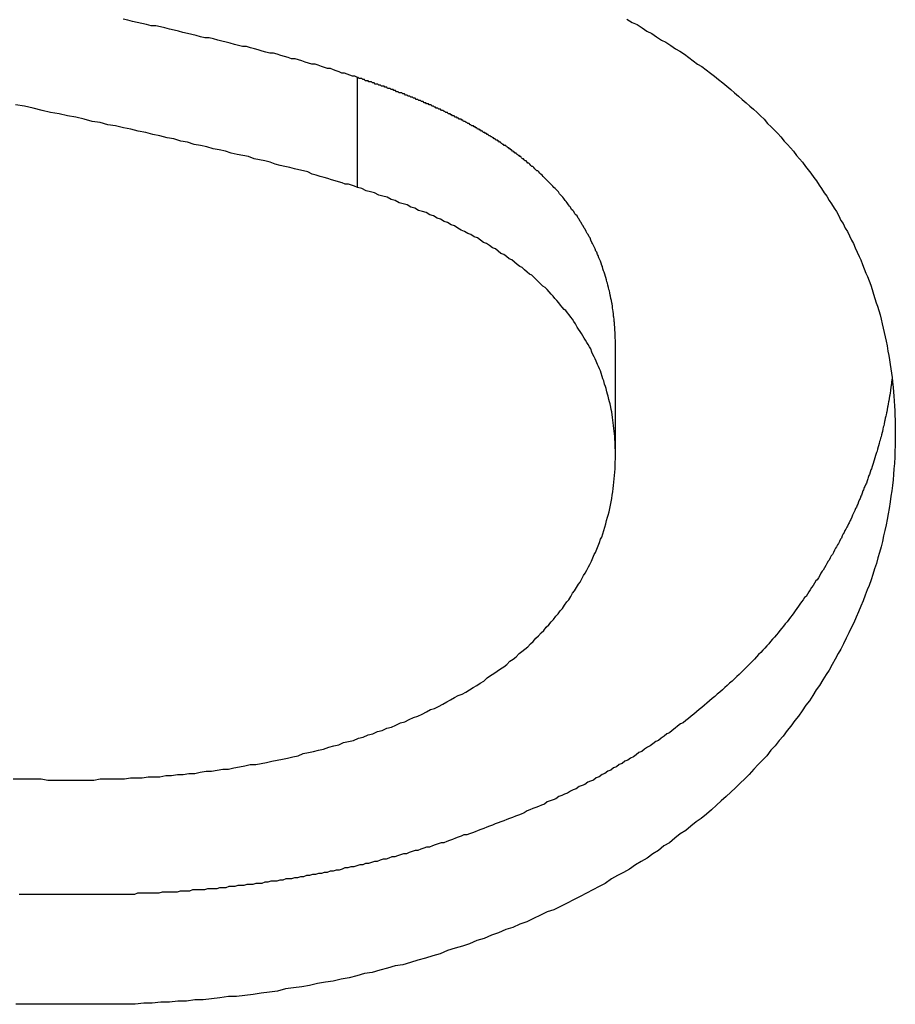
# Model space of a CAD drawing. Extents: x 1107 to 4046, y 937 to 3355.
# Tile 378 of 656: x 2147.401 to 2148.197, y 2669.988 to 2670.884. Entities that reach past the tile are written whole.
import ezdxf

# ---------------------------------------------------------------- set-up
doc = ezdxf.new("R2010")
doc.units = 0
doc.layers.add('KF_VIDA_L___C_REAR', color=7, linetype='CONTINUOUS')

# ---------------------------------------------------------------- blocks, each defined once
blk = doc.blocks.new('KF_VIDA_L___C_REAR')
at = {"layer": 'KF_VIDA_L___C_REAR'}
for p, q in [((-39.271341, 981.517856), (-39.271341, 981.617856)), ((-39.036585, 981.273627), (-39.036585, 981.373627))]:
    blk.add_line(p, q, dxfattribs=at)
for points in [[(-39.2713, 981.618, 0), (-39.2736, 981.619, 0), (-39.2758, 981.619, 0), (-39.2781, 981.62, 0), (-39.2805, 981.621, 0), (-39.2829, 981.622, 0), (-39.2854, 981.622, 0), (-39.2879, 981.623, 0), (-39.2905, 981.624, 0), (-39.2931, 981.625, 0), (-39.2958, 981.626, 0), (-39.2985, 981.626, 0), (-39.3012, 981.627, 0), (-39.304, 981.628, 0), (-39.3069, 981.629, 0), (-39.3098, 981.63, 0), (-39.3127, 981.63, 0), (-39.3157, 981.631, 0), (-39.3187, 981.632, 0), (-39.3217, 981.633, 0), (-39.3248, 981.634, 0), (-39.328, 981.635, 0), (-39.3312, 981.635, 0), (-39.3344, 981.636, 0), (-39.3376, 981.637, 0), (-39.3409, 981.638, 0), (-39.3443, 981.639, 0), (-39.3476, 981.64, 0), (-39.351, 981.64, 0), (-39.3545, 981.641, 0), (-39.358, 981.642, 0), (-39.3615, 981.643, 0), (-39.365, 981.644, 0), (-39.3686, 981.645, 0), (-39.3722, 981.646, 0), (-39.3759, 981.646, 0), (-39.3795, 981.647, 0), (-39.3832, 981.648, 0), (-39.387, 981.649, 0), (-39.3908, 981.65, 0), (-39.3946, 981.651, 0), (-39.3984, 981.652, 0), (-39.4022, 981.653, 0), (-39.4061, 981.654, 0), (-39.41, 981.654, 0), (-39.414, 981.655, 0), (-39.4179, 981.656, 0), (-39.4219, 981.657, 0), (-39.4259, 981.658, 0), (-39.43, 981.659, 0), (-39.434, 981.66, 0), (-39.4381, 981.661, 0), (-39.4422, 981.662, 0), (-39.4464, 981.663, 0), (-39.4505, 981.664, 0), (-39.4547, 981.665, 0), (-39.4589, 981.665, 0), (-39.4631, 981.666, 0), (-39.4673, 981.667, 0), (-39.4715, 981.668, 0), (-39.4758, 981.669, 0), (-39.4801, 981.67, 0), (-39.4844, 981.671, 0)], [(-39.2713, 981.518, 0), (-39.2739, 981.519, 0), (-39.2766, 981.52, 0), (-39.2794, 981.521, 0), (-39.2823, 981.521, 0), (-39.2853, 981.522, 0), (-39.2884, 981.523, 0), (-39.2915, 981.524, 0), (-39.2948, 981.525, 0), (-39.2982, 981.526, 0), (-39.3016, 981.527, 0), (-39.3052, 981.528, 0), (-39.3089, 981.529, 0), (-39.3126, 981.53, 0), (-39.3165, 981.532, 0), (-39.3204, 981.533, 0), (-39.3245, 981.534, 0), (-39.3286, 981.535, 0), (-39.3329, 981.536, 0), (-39.3372, 981.537, 0), (-39.3417, 981.538, 0), (-39.3462, 981.539, 0), (-39.3508, 981.541, 0), (-39.3556, 981.542, 0), (-39.3604, 981.543, 0), (-39.3653, 981.544, 0), (-39.3703, 981.546, 0), (-39.3755, 981.547, 0), (-39.3807, 981.548, 0), (-39.386, 981.549, 0), (-39.3914, 981.551, 0), (-39.3969, 981.552, 0), (-39.4025, 981.553, 0), (-39.4082, 981.555, 0), (-39.414, 981.556, 0), (-39.4199, 981.557, 0), (-39.4259, 981.559, 0), (-39.432, 981.56, 0), (-39.4382, 981.562, 0), (-39.4445, 981.563, 0), (-39.4509, 981.565, 0), (-39.4573, 981.566, 0), (-39.4639, 981.568, 0), (-39.4706, 981.569, 0), (-39.4774, 981.571, 0), (-39.4842, 981.572, 0), (-39.4912, 981.574, 0), (-39.4983, 981.575, 0), (-39.5054, 981.577, 0), (-39.5127, 981.578, 0), (-39.52, 981.58, 0), (-39.5275, 981.582, 0), (-39.535, 981.583, 0), (-39.5427, 981.585, 0), (-39.5504, 981.586, 0), (-39.5582, 981.588, 0), (-39.5662, 981.59, 0), (-39.5742, 981.592, 0), (-39.5824, 981.593, 0)], [(-39.0261, 981.671, 0), (-39.0215, 981.668, 0), (-39.0169, 981.666, 0), (-39.0124, 981.663, 0), (-39.008, 981.66, 0), (-39.0035, 981.658, 0), (-38.9992, 981.655, 0), (-38.9948, 981.652, 0), (-38.9906, 981.65, 0), (-38.9863, 981.647, 0), (-38.9821, 981.644, 0), (-38.978, 981.642, 0), (-38.9739, 981.639, 0), (-38.9698, 981.636, 0), (-38.9658, 981.633, 0), (-38.9619, 981.63, 0), (-38.9579, 981.628, 0), (-38.9541, 981.625, 0), (-38.9502, 981.622, 0), (-38.9464, 981.619, 0), (-38.9427, 981.616, 0), (-38.939, 981.613, 0), (-38.9354, 981.61, 0), (-38.9317, 981.607, 0), (-38.9282, 981.604, 0), (-38.9247, 981.601, 0), (-38.9212, 981.598, 0), (-38.9178, 981.595, 0), (-38.9144, 981.592, 0), (-38.9111, 981.589, 0), (-38.9078, 981.586, 0), (-38.9045, 981.583, 0), (-38.9013, 981.58, 0), (-38.8982, 981.576, 0), (-38.895, 981.573, 0), (-38.892, 981.57, 0), (-38.889, 981.567, 0), (-38.886, 981.564, 0), (-38.883, 981.56, 0), (-38.8802, 981.557, 0), (-38.8773, 981.554, 0), (-38.8745, 981.551, 0), (-38.8718, 981.547, 0), (-38.8691, 981.544, 0), (-38.8664, 981.541, 0), (-38.8638, 981.537, 0), (-38.8612, 981.534, 0), (-38.8587, 981.531, 0), (-38.8562, 981.527, 0), (-38.8537, 981.524, 0), (-38.8513, 981.52, 0), (-38.849, 981.517, 0), (-38.8466, 981.513, 0), (-38.8443, 981.51, 0), (-38.8421, 981.506, 0), (-38.8399, 981.503, 0), (-38.8377, 981.499, 0), (-38.8356, 981.496, 0), (-38.8335, 981.492, 0), (-38.8315, 981.488, 0), (-38.8295, 981.485, 0), (-38.8275, 981.481, 0), (-38.8256, 981.478, 0), (-38.8237, 981.474, 0), (-38.8219, 981.47, 0), (-38.8201, 981.467, 0), (-38.8184, 981.463, 0), (-38.8166, 981.459, 0), (-38.815, 981.455, 0), (-38.8134, 981.452, 0), (-38.8118, 981.448, 0), (-38.8102, 981.444, 0), (-38.8087, 981.44, 0), (-38.8073, 981.437, 0), (-38.8058, 981.433, 0), (-38.8044, 981.429, 0), (-38.8031, 981.425, 0), (-38.8018, 981.421, 0), (-38.8006, 981.417, 0), (-38.7993, 981.413, 0), (-38.7982, 981.41, 0), (-38.797, 981.406, 0), (-38.7959, 981.402, 0), (-38.7949, 981.398, 0), (-38.7939, 981.394, 0), (-38.7929, 981.39, 0), (-38.792, 981.386, 0), (-38.7911, 981.382, 0), (-38.7903, 981.378, 0), (-38.7894, 981.374, 0), (-38.7887, 981.369, 0), (-38.788, 981.365, 0), (-38.7873, 981.361, 0), (-38.7866, 981.357, 0), (-38.7861, 981.353, 0), (-38.7855, 981.349, 0), (-38.785, 981.345, 0), (-38.7845, 981.341, 0), (-38.7841, 981.336, 0), (-38.7837, 981.332, 0), (-38.7833, 981.328, 0), (-38.783, 981.324, 0), (-38.7828, 981.319, 0), (-38.7825, 981.315, 0), (-38.7823, 981.311, 0), (-38.7822, 981.306, 0), (-38.7821, 981.302, 0), (-38.782, 981.298, 0), (-38.782, 981.293, 0)], [(-39.0366, 981.374, 0), (-39.0366, 981.375, 0), (-39.0366, 981.377, 0), (-39.0366, 981.379, 0), (-39.0367, 981.381, 0), (-39.0367, 981.382, 0), (-39.0368, 981.384, 0), (-39.0369, 981.386, 0), (-39.037, 981.388, 0), (-39.0371, 981.389, 0), (-39.0372, 981.391, 0), (-39.0373, 981.393, 0), (-39.0375, 981.395, 0), (-39.0377, 981.396, 0), (-39.0378, 981.398, 0), (-39.038, 981.4, 0), (-39.0382, 981.401, 0), (-39.0384, 981.403, 0), (-39.0387, 981.405, 0), (-39.0389, 981.407, 0), (-39.0392, 981.408, 0), (-39.0394, 981.41, 0), (-39.0397, 981.412, 0), (-39.04, 981.413, 0), (-39.0403, 981.415, 0), (-39.0407, 981.417, 0), (-39.041, 981.419, 0), (-39.0414, 981.42, 0), (-39.0417, 981.422, 0), (-39.0421, 981.424, 0), (-39.0425, 981.425, 0), (-39.0429, 981.427, 0), (-39.0434, 981.429, 0), (-39.0438, 981.431, 0), (-39.0443, 981.432, 0), (-39.0447, 981.434, 0), (-39.0452, 981.436, 0), (-39.0457, 981.437, 0), (-39.0463, 981.439, 0), (-39.0468, 981.441, 0), (-39.0473, 981.442, 0), (-39.0479, 981.444, 0), (-39.0485, 981.446, 0), (-39.0491, 981.447, 0), (-39.0497, 981.449, 0), (-39.0503, 981.451, 0), (-39.0509, 981.452, 0), (-39.0516, 981.454, 0), (-39.0522, 981.456, 0), (-39.0529, 981.457, 0), (-39.0536, 981.459, 0), (-39.0543, 981.46, 0), (-39.0551, 981.462, 0), (-39.0558, 981.464, 0), (-39.0566, 981.465, 0), (-39.0573, 981.467, 0), (-39.0581, 981.468, 0), (-39.0589, 981.47, 0), (-39.0597, 981.472, 0), (-39.0606, 981.473, 0), (-39.0614, 981.475, 0), (-39.0623, 981.476, 0), (-39.0631, 981.478, 0), (-39.064, 981.48, 0), (-39.0649, 981.481, 0), (-39.0659, 981.483, 0), (-39.0668, 981.484, 0), (-39.0677, 981.486, 0), (-39.0687, 981.487, 0), (-39.0696, 981.489, 0), (-39.0706, 981.49, 0), (-39.0715, 981.492, 0), (-39.0725, 981.493, 0), (-39.0735, 981.494, 0), (-39.0744, 981.496, 0), (-39.0754, 981.497, 0), (-39.0764, 981.498, 0), (-39.0774, 981.5, 0), (-39.0784, 981.501, 0), (-39.0794, 981.502, 0), (-39.0804, 981.504, 0), (-39.0814, 981.505, 0), (-39.0824, 981.506, 0), (-39.0834, 981.508, 0), (-39.0844, 981.509, 0), (-39.0854, 981.51, 0), (-39.0864, 981.511, 0), (-39.0874, 981.512, 0), (-39.0884, 981.514, 0), (-39.0894, 981.515, 0), (-39.0904, 981.516, 0), (-39.0915, 981.517, 0), (-39.0925, 981.518, 0), (-39.0935, 981.519, 0), (-39.0945, 981.52, 0), (-39.0955, 981.521, 0), (-39.0965, 981.522, 0), (-39.0975, 981.523, 0), (-39.0984, 981.524, 0), (-39.0994, 981.525, 0), (-39.1004, 981.526, 0), (-39.1014, 981.527, 0), (-39.1024, 981.528, 0), (-39.1033, 981.529, 0), (-39.1043, 981.53, 0), (-39.1053, 981.531, 0), (-39.1062, 981.532, 0), (-39.1072, 981.533, 0), (-39.1081, 981.533, 0), (-39.109, 981.534, 0), (-39.1099, 981.535, 0), (-39.1109, 981.536, 0), (-39.1118, 981.537, 0), (-39.1127, 981.537, 0), (-39.1136, 981.538, 0), (-39.1144, 981.539, 0), (-39.1153, 981.54, 0), (-39.1162, 981.54, 0), (-39.117, 981.541, 0), (-39.1179, 981.542, 0), (-39.1187, 981.542, 0), (-39.1195, 981.543, 0), (-39.1203, 981.544, 0), (-39.1211, 981.544, 0), (-39.1219, 981.545, 0), (-39.1227, 981.546, 0), (-39.1234, 981.546, 0), (-39.1242, 981.547, 0), (-39.1249, 981.547, 0), (-39.1256, 981.548, 0), (-39.1263, 981.548, 0), (-39.127, 981.549, 0), (-39.1277, 981.549, 0), (-39.1283, 981.55, 0), (-39.129, 981.55, 0), (-39.1296, 981.551, 0), (-39.1303, 981.551, 0), (-39.131, 981.552, 0), (-39.1316, 981.552, 0), (-39.1323, 981.553, 0), (-39.133, 981.553, 0), (-39.1337, 981.554, 0), (-39.1343, 981.554, 0), (-39.135, 981.555, 0), (-39.1357, 981.555, 0), (-39.1364, 981.556, 0), (-39.1371, 981.556, 0), (-39.1377, 981.556, 0), (-39.1384, 981.557, 0), (-39.1391, 981.557, 0), (-39.1398, 981.558, 0), (-39.1405, 981.558, 0), (-39.1412, 981.559, 0), (-39.1419, 981.559, 0), (-39.1426, 981.56, 0), (-39.1433, 981.56, 0), (-39.144, 981.561, 0), (-39.1447, 981.561, 0), (-39.1454, 981.561, 0), (-39.1461, 981.562, 0), (-39.1468, 981.562, 0), (-39.1475, 981.563, 0), (-39.1482, 981.563, 0), (-39.1489, 981.564, 0), (-39.1496, 981.564, 0), (-39.1504, 981.565, 0), (-39.1511, 981.565, 0), (-39.1518, 981.565, 0), (-39.1525, 981.566, 0), (-39.1532, 981.566, 0), (-39.154, 981.567, 0), (-39.1547, 981.567, 0), (-39.1554, 981.568, 0), (-39.1561, 981.568, 0), (-39.1569, 981.568, 0), (-39.1576, 981.569, 0), (-39.1583, 981.569, 0), (-39.1591, 981.57, 0), (-39.1598, 981.57, 0), (-39.1605, 981.571, 0), (-39.1613, 981.571, 0), (-39.162, 981.571, 0), (-39.1627, 981.572, 0), (-39.1635, 981.572, 0), (-39.1642, 981.573, 0), (-39.165, 981.573, 0), (-39.1657, 981.574, 0), (-39.1665, 981.574, 0), (-39.1672, 981.574, 0), (-39.168, 981.575, 0), (-39.1687, 981.575, 0), (-39.1695, 981.576, 0), (-39.1702, 981.576, 0), (-39.171, 981.576, 0), (-39.1717, 981.577, 0), (-39.1725, 981.577, 0), (-39.1732, 981.578, 0), (-39.174, 981.578, 0), (-39.1747, 981.578, 0), (-39.1755, 981.579, 0), (-39.1763, 981.579, 0), (-39.177, 981.58, 0), (-39.1778, 981.58, 0), (-39.1786, 981.58, 0), (-39.1793, 981.581, 0), (-39.1801, 981.581, 0), (-39.1809, 981.582, 0), (-39.1816, 981.582, 0), (-39.1824, 981.582, 0), (-39.1832, 981.583, 0), (-39.1839, 981.583, 0), (-39.1847, 981.583, 0), (-39.1855, 981.584, 0), (-39.1863, 981.584, 0), (-39.187, 981.585, 0), (-39.1878, 981.585, 0), (-39.1886, 981.585, 0), (-39.1894, 981.586, 0), (-39.1902, 981.586, 0), (-39.1909, 981.586, 0), (-39.1917, 981.587, 0), (-39.1925, 981.587, 0), (-39.1933, 981.588, 0), (-39.1941, 981.588, 0), (-39.1949, 981.588, 0), (-39.1956, 981.589, 0), (-39.1964, 981.589, 0), (-39.1972, 981.589, 0), (-39.198, 981.59, 0), (-39.1988, 981.59, 0), (-39.1996, 981.59, 0), (-39.2004, 981.591, 0), (-39.2012, 981.591, 0), (-39.202, 981.592, 0), (-39.2027, 981.592, 0), (-39.2035, 981.592, 0), (-39.2043, 981.593, 0), (-39.2051, 981.593, 0), (-39.2059, 981.593, 0), (-39.2067, 981.594, 0), (-39.2075, 981.594, 0), (-39.2083, 981.594, 0), (-39.2091, 981.595, 0), (-39.2099, 981.595, 0), (-39.2107, 981.595, 0), (-39.2115, 981.596, 0), (-39.2123, 981.596, 0), (-39.2131, 981.596, 0), (-39.2139, 981.597, 0), (-39.2147, 981.597, 0), (-39.2155, 981.597, 0), (-39.2163, 981.598, 0), (-39.2171, 981.598, 0), (-39.2179, 981.598, 0), (-39.2187, 981.599, 0), (-39.2195, 981.599, 0), (-39.2203, 981.599, 0), (-39.2211, 981.6, 0), (-39.2219, 981.6, 0), (-39.2227, 981.6, 0), (-39.2236, 981.601, 0), (-39.2244, 981.601, 0), (-39.2252, 981.601, 0), (-39.226, 981.602, 0), (-39.2268, 981.602, 0), (-39.2276, 981.602, 0), (-39.2284, 981.603, 0), (-39.2292, 981.603, 0), (-39.23, 981.603, 0), (-39.2308, 981.604, 0), (-39.2316, 981.604, 0), (-39.2324, 981.604, 0), (-39.2333, 981.604, 0), (-39.2341, 981.605, 0), (-39.2349, 981.605, 0), (-39.2357, 981.605, 0), (-39.2365, 981.606, 0), (-39.2373, 981.606, 0), (-39.2381, 981.606, 0), (-39.2389, 981.607, 0), (-39.2397, 981.607, 0), (-39.2406, 981.607, 0), (-39.2414, 981.608, 0), (-39.2422, 981.608, 0), (-39.243, 981.608, 0), (-39.2438, 981.608, 0), (-39.2446, 981.609, 0), (-39.2454, 981.609, 0), (-39.2462, 981.609, 0), (-39.247, 981.61, 0), (-39.2479, 981.61, 0), (-39.2487, 981.61, 0), (-39.2495, 981.61, 0), (-39.2503, 981.611, 0), (-39.2511, 981.611, 0), (-39.2519, 981.611, 0), (-39.2527, 981.612, 0), (-39.2535, 981.612, 0), (-39.2543, 981.612, 0), (-39.2552, 981.612, 0), (-39.256, 981.613, 0), (-39.2568, 981.613, 0), (-39.2576, 981.613, 0), (-39.2584, 981.614, 0), (-39.2592, 981.614, 0), (-39.26, 981.614, 0), (-39.2608, 981.614, 0), (-39.2616, 981.615, 0), (-39.2625, 981.615, 0), (-39.2633, 981.615, 0), (-39.2641, 981.615, 0), (-39.2649, 981.616, 0), (-39.2657, 981.616, 0), (-39.2665, 981.616, 0), (-39.2673, 981.617, 0), (-39.2681, 981.617, 0), (-39.2689, 981.617, 0), (-39.2697, 981.617, 0), (-39.2705, 981.618, 0), (-39.2713, 981.618, 0)], [(-39.0366, 981.274, 0), (-39.0366, 981.276, 0), (-39.0366, 981.279, 0), (-39.0367, 981.281, 0), (-39.0368, 981.284, 0), (-39.0369, 981.286, 0), (-39.0371, 981.289, 0), (-39.0372, 981.291, 0), (-39.0374, 981.294, 0), (-39.0377, 981.296, 0), (-39.0379, 981.299, 0), (-39.0382, 981.301, 0), (-39.0385, 981.304, 0), (-39.0389, 981.306, 0), (-39.0392, 981.309, 0), (-39.0396, 981.311, 0), (-39.04, 981.314, 0), (-39.0405, 981.316, 0), (-39.0409, 981.318, 0), (-39.0414, 981.321, 0), (-39.042, 981.323, 0), (-39.0425, 981.325, 0), (-39.0431, 981.328, 0), (-39.0437, 981.33, 0), (-39.0443, 981.332, 0), (-39.045, 981.335, 0), (-39.0457, 981.337, 0), (-39.0464, 981.339, 0), (-39.0471, 981.342, 0), (-39.0479, 981.344, 0), (-39.0487, 981.346, 0), (-39.0495, 981.349, 0), (-39.0503, 981.351, 0), (-39.0512, 981.353, 0), (-39.0521, 981.355, 0), (-39.053, 981.357, 0), (-39.054, 981.36, 0), (-39.055, 981.362, 0), (-39.056, 981.364, 0), (-39.057, 981.366, 0), (-39.0581, 981.368, 0), (-39.0591, 981.371, 0), (-39.0603, 981.373, 0), (-39.0614, 981.375, 0), (-39.0626, 981.377, 0), (-39.0638, 981.379, 0), (-39.065, 981.381, 0), (-39.0662, 981.383, 0), (-39.0675, 981.385, 0), (-39.0688, 981.387, 0), (-39.0701, 981.389, 0), (-39.0715, 981.391, 0), (-39.0729, 981.394, 0), (-39.0743, 981.396, 0), (-39.0757, 981.398, 0), (-39.0772, 981.4, 0), (-39.0787, 981.402, 0), (-39.0802, 981.404, 0), (-39.0817, 981.406, 0), (-39.0833, 981.407, 0), (-39.0849, 981.409, 0), (-39.0865, 981.411, 0), (-39.0882, 981.413, 0), (-39.0899, 981.415, 0), (-39.0916, 981.417, 0), (-39.0933, 981.419, 0), (-39.0951, 981.421, 0), (-39.0969, 981.423, 0), (-39.0987, 981.425, 0), (-39.1006, 981.427, 0), (-39.1025, 981.428, 0), (-39.1045, 981.43, 0), (-39.1065, 981.432, 0), (-39.1085, 981.434, 0), (-39.1106, 981.436, 0), (-39.1127, 981.438, 0), (-39.1148, 981.439, 0), (-39.117, 981.441, 0), (-39.1192, 981.443, 0), (-39.1214, 981.445, 0), (-39.1237, 981.446, 0), (-39.126, 981.448, 0), (-39.1284, 981.45, 0), (-39.1308, 981.452, 0), (-39.1332, 981.453, 0), (-39.1356, 981.455, 0), (-39.1381, 981.457, 0), (-39.1407, 981.458, 0), (-39.1432, 981.46, 0), (-39.1458, 981.462, 0), (-39.1485, 981.463, 0), (-39.1512, 981.465, 0), (-39.1539, 981.467, 0), (-39.1566, 981.468, 0), (-39.1594, 981.47, 0), (-39.1622, 981.472, 0), (-39.1651, 981.473, 0), (-39.168, 981.475, 0), (-39.1709, 981.476, 0), (-39.1738, 981.478, 0), (-39.1768, 981.479, 0), (-39.1799, 981.481, 0), (-39.1829, 981.483, 0), (-39.186, 981.484, 0), (-39.1892, 981.486, 0), (-39.1924, 981.487, 0), (-39.1956, 981.489, 0), (-39.1988, 981.49, 0), (-39.2021, 981.492, 0), (-39.2054, 981.493, 0), (-39.2088, 981.495, 0), (-39.2122, 981.496, 0), (-39.2156, 981.497, 0), (-39.2191, 981.499, 0), (-39.2226, 981.5, 0), (-39.2261, 981.502, 0), (-39.2297, 981.503, 0), (-39.2333, 981.504, 0), (-39.2369, 981.506, 0), (-39.2406, 981.507, 0), (-39.2443, 981.509, 0), (-39.2481, 981.51, 0), (-39.2519, 981.511, 0), (-39.2557, 981.513, 0), (-39.2595, 981.514, 0), (-39.2634, 981.515, 0), (-39.2674, 981.517, 0), (-39.2713, 981.518, 0)], [(-39.5843, 980.98, 0), (-39.578, 980.98, 0), (-39.5718, 980.98, 0), (-39.5654, 980.98, 0), (-39.5591, 980.98, 0), (-39.5528, 980.979, 0), (-39.5464, 980.979, 0), (-39.54, 980.979, 0), (-39.5335, 980.979, 0)], [(-39.5213, 980.775, 0), (-39.5316, 980.775, 0), (-39.5418, 980.775, 0), (-39.5519, 980.775, 0), (-39.562, 980.775, 0), (-39.572, 980.775, 0), (-39.582, 980.775, 0)], [(-39.5213, 980.875, 0), (-39.5254, 980.875, 0), (-39.5295, 980.875, 0), (-39.5336, 980.875, 0), (-39.5377, 980.875, 0), (-39.5418, 980.875, 0), (-39.546, 980.875, 0), (-39.5501, 980.875, 0), (-39.5542, 980.875, 0), (-39.5583, 980.875, 0), (-39.5625, 980.875, 0), (-39.5666, 980.875, 0), (-39.5707, 980.875, 0), (-39.5749, 980.875, 0), (-39.579, 980.875, 0)], [(-38.7849, 981.344, 0), (-38.7851, 981.343, 0), (-38.7854, 981.341, 0), (-38.7856, 981.339, 0), (-38.7858, 981.338, 0), (-38.786, 981.336, 0), (-38.7863, 981.334, 0), (-38.7865, 981.333, 0), (-38.7868, 981.331, 0), (-38.787, 981.329, 0), (-38.7873, 981.328, 0), (-38.7876, 981.326, 0), (-38.7879, 981.324, 0), (-38.7881, 981.323, 0), (-38.7884, 981.321, 0), (-38.7887, 981.319, 0), (-38.789, 981.318, 0), (-38.7894, 981.316, 0), (-38.7897, 981.314, 0), (-38.79, 981.313, 0), (-38.7904, 981.311, 0), (-38.7907, 981.31, 0), (-38.7911, 981.308, 0), (-38.7914, 981.306, 0), (-38.7918, 981.305, 0), (-38.7922, 981.303, 0), (-38.7925, 981.301, 0), (-38.7929, 981.3, 0), (-38.7933, 981.298, 0), (-38.7937, 981.296, 0), (-38.7941, 981.295, 0), (-38.7945, 981.293, 0), (-38.795, 981.291, 0), (-38.7954, 981.29, 0), (-38.7958, 981.288, 0), (-38.7963, 981.287, 0), (-38.7967, 981.285, 0), (-38.7972, 981.283, 0), (-38.7976, 981.282, 0), (-38.7981, 981.28, 0), (-38.7986, 981.278, 0), (-38.7991, 981.277, 0), (-38.7996, 981.275, 0), (-38.8001, 981.274, 0), (-38.8006, 981.272, 0), (-38.8011, 981.27, 0), (-38.8016, 981.269, 0), (-38.8021, 981.267, 0), (-38.8027, 981.265, 0), (-38.8032, 981.264, 0), (-38.8037, 981.262, 0), (-38.8043, 981.261, 0), (-38.8048, 981.259, 0), (-38.8054, 981.257, 0), (-38.806, 981.256, 0), (-38.8066, 981.254, 0), (-38.8071, 981.253, 0), (-38.8077, 981.251, 0), (-38.8083, 981.249, 0), (-38.8089, 981.248, 0), (-38.8096, 981.246, 0), (-38.8102, 981.245, 0), (-38.8108, 981.243, 0), (-38.8114, 981.242, 0), (-38.8121, 981.24, 0), (-38.8127, 981.238, 0), (-38.8134, 981.237, 0), (-38.814, 981.235, 0), (-38.8147, 981.234, 0), (-38.8154, 981.232, 0), (-38.816, 981.23, 0), (-38.8167, 981.229, 0), (-38.8174, 981.227, 0), (-38.8181, 981.226, 0), (-38.8188, 981.224, 0), (-38.8195, 981.223, 0), (-38.8202, 981.221, 0), (-38.821, 981.22, 0), (-38.8217, 981.218, 0), (-38.8224, 981.216, 0), (-38.8232, 981.215, 0), (-38.8239, 981.213, 0), (-38.8247, 981.212, 0), (-38.8254, 981.21, 0), (-38.8262, 981.209, 0), (-38.827, 981.207, 0), (-38.8278, 981.206, 0), (-38.8285, 981.204, 0), (-38.8294, 981.203, 0), (-38.8302, 981.201, 0), (-38.831, 981.199, 0), (-38.8319, 981.198, 0), (-38.8327, 981.196, 0), (-38.8336, 981.194, 0), (-38.8345, 981.193, 0), (-38.8354, 981.191, 0), (-38.8363, 981.19, 0), (-38.8373, 981.188, 0), (-38.8382, 981.186, 0), (-38.8392, 981.184, 0), (-38.8402, 981.183, 0), (-38.8412, 981.181, 0), (-38.8422, 981.179, 0), (-38.8432, 981.178, 0), (-38.8442, 981.176, 0), (-38.8453, 981.174, 0), (-38.8464, 981.172, 0), (-38.8475, 981.17, 0), (-38.8486, 981.169, 0), (-38.8497, 981.167, 0), (-38.8508, 981.165, 0), (-38.852, 981.163, 0), (-38.8532, 981.161, 0), (-38.8544, 981.16, 0), (-38.8556, 981.158, 0), (-38.8568, 981.156, 0), (-38.8581, 981.154, 0), (-38.8593, 981.152, 0), (-38.8606, 981.15, 0), (-38.8619, 981.148, 0), (-38.8632, 981.146, 0), (-38.8646, 981.145, 0), (-38.8659, 981.143, 0), (-38.8673, 981.141, 0), (-38.8687, 981.139, 0), (-38.8701, 981.137, 0), (-38.8715, 981.135, 0), (-38.873, 981.133, 0), (-38.8744, 981.131, 0), (-38.8759, 981.129, 0), (-38.8774, 981.127, 0), (-38.879, 981.125, 0), (-38.8805, 981.123, 0), (-38.8821, 981.121, 0), (-38.8837, 981.119, 0), (-38.8853, 981.117, 0), (-38.8869, 981.115, 0), (-38.8886, 981.113, 0), (-38.8902, 981.111, 0), (-38.8919, 981.109, 0), (-38.8937, 981.107, 0), (-38.8954, 981.105, 0), (-38.8971, 981.103, 0), (-38.8989, 981.101, 0), (-38.9007, 981.099, 0), (-38.9026, 981.097, 0), (-38.9044, 981.095, 0), (-38.9063, 981.093, 0), (-38.9082, 981.091, 0), (-38.9101, 981.089, 0), (-38.912, 981.087, 0), (-38.914, 981.085, 0), (-38.9159, 981.083, 0), (-38.918, 981.081, 0), (-38.92, 981.079, 0), (-38.922, 981.077, 0), (-38.9241, 981.075, 0), (-38.9262, 981.073, 0), (-38.9283, 981.071, 0), (-38.9305, 981.069, 0), (-38.9327, 981.067, 0), (-38.9349, 981.065, 0), (-38.9371, 981.063, 0), (-38.9393, 981.061, 0), (-38.9416, 981.059, 0), (-38.9439, 981.057, 0), (-38.9462, 981.055, 0), (-38.9486, 981.053, 0), (-38.9509, 981.051, 0), (-38.9533, 981.049, 0), (-38.9557, 981.047, 0), (-38.9581, 981.045, 0), (-38.9605, 981.043, 0), (-38.9629, 981.041, 0), (-38.9653, 981.039, 0), (-38.9677, 981.037, 0), (-38.9702, 981.035, 0), (-38.9726, 981.033, 0), (-38.9751, 981.031, 0), (-38.9775, 981.03, 0), (-38.98, 981.028, 0), (-38.9824, 981.026, 0), (-38.9849, 981.024, 0), (-38.9874, 981.022, 0), (-38.9899, 981.021, 0), (-38.9924, 981.019, 0), (-38.9949, 981.017, 0), (-38.9974, 981.015, 0), (-38.9999, 981.014, 0), (-39.0025, 981.012, 0), (-39.005, 981.01, 0), (-39.0075, 981.009, 0), (-39.0101, 981.007, 0), (-39.0126, 981.005, 0), (-39.0152, 981.004, 0), (-39.0177, 981.002, 0), (-39.0203, 981, 0), (-39.0229, 980.999, 0), (-39.0254, 980.997, 0), (-39.028, 980.996, 0), (-39.0306, 980.994, 0), (-39.0332, 980.993, 0), (-39.0357, 980.991, 0), (-39.0383, 980.99, 0), (-39.0409, 980.988, 0), (-39.0435, 980.987, 0), (-39.0461, 980.985, 0), (-39.0487, 980.984, 0), (-39.0513, 980.982, 0), (-39.054, 980.981, 0), (-39.0566, 980.979, 0), (-39.0592, 980.978, 0), (-39.0618, 980.977, 0), (-39.0644, 980.975, 0), (-39.067, 980.974, 0), (-39.0697, 980.973, 0), (-39.0723, 980.971, 0), (-39.0749, 980.97, 0), (-39.0776, 980.969, 0), (-39.0802, 980.967, 0), (-39.0828, 980.966, 0), (-39.0854, 980.965, 0), (-39.0881, 980.964, 0), (-39.0907, 980.962, 0), (-39.0933, 980.961, 0), (-39.096, 980.96, 0), (-39.0986, 980.959, 0), (-39.1012, 980.957, 0), (-39.1039, 980.956, 0), (-39.1065, 980.955, 0), (-39.1091, 980.954, 0), (-39.1118, 980.953, 0), (-39.1144, 980.952, 0), (-39.117, 980.951, 0), (-39.1197, 980.949, 0), (-39.1223, 980.948, 0), (-39.1249, 980.947, 0), (-39.1276, 980.946, 0), (-39.1302, 980.945, 0), (-39.1328, 980.944, 0), (-39.1354, 980.943, 0), (-39.138, 980.942, 0), (-39.1407, 980.941, 0), (-39.1433, 980.94, 0), (-39.1459, 980.939, 0), (-39.1485, 980.938, 0), (-39.1511, 980.937, 0), (-39.1537, 980.936, 0), (-39.1563, 980.935, 0), (-39.1589, 980.934, 0), (-39.1615, 980.933, 0), (-39.1641, 980.932, 0), (-39.1667, 980.931, 0), (-39.1692, 980.93, 0), (-39.1718, 980.929, 0), (-39.1744, 980.929, 0), (-39.177, 980.928, 0), (-39.1796, 980.927, 0), (-39.1822, 980.926, 0), (-39.1848, 980.925, 0), (-39.1874, 980.924, 0), (-39.19, 980.923, 0), (-39.1926, 980.922, 0), (-39.1952, 980.922, 0), (-39.1979, 980.921, 0), (-39.2005, 980.92, 0), (-39.2031, 980.919, 0), (-39.2057, 980.918, 0), (-39.2083, 980.918, 0), (-39.2109, 980.917, 0), (-39.2136, 980.916, 0), (-39.2162, 980.915, 0), (-39.2188, 980.915, 0), (-39.2215, 980.914, 0), (-39.2241, 980.913, 0), (-39.2267, 980.912, 0), (-39.2294, 980.912, 0), (-39.232, 980.911, 0), (-39.2347, 980.91, 0), (-39.2373, 980.909, 0), (-39.2399, 980.909, 0), (-39.2426, 980.908, 0), (-39.2452, 980.907, 0), (-39.2479, 980.907, 0), (-39.2506, 980.906, 0), (-39.2532, 980.905, 0), (-39.2559, 980.905, 0), (-39.2585, 980.904, 0), (-39.2612, 980.903, 0), (-39.2639, 980.903, 0), (-39.2665, 980.902, 0), (-39.2692, 980.902, 0), (-39.2719, 980.901, 0), (-39.2745, 980.9, 0), (-39.2772, 980.9, 0), (-39.2799, 980.899, 0), (-39.2826, 980.899, 0), (-39.2853, 980.898, 0), (-39.2879, 980.897, 0), (-39.2906, 980.897, 0), (-39.2933, 980.896, 0), (-39.296, 980.896, 0), (-39.2987, 980.895, 0), (-39.3014, 980.895, 0), (-39.3041, 980.894, 0), (-39.3068, 980.894, 0), (-39.3095, 980.893, 0), (-39.3122, 980.893, 0), (-39.3149, 980.892, 0), (-39.3176, 980.892, 0), (-39.3203, 980.891, 0), (-39.323, 980.891, 0), (-39.3257, 980.89, 0), (-39.3284, 980.89, 0), (-39.3311, 980.889, 0), (-39.3338, 980.889, 0), (-39.3365, 980.889, 0), (-39.3392, 980.888, 0), (-39.342, 980.888, 0), (-39.3447, 980.887, 0), (-39.3474, 980.887, 0), (-39.3501, 980.887, 0), (-39.3528, 980.886, 0), (-39.3556, 980.886, 0), (-39.3583, 980.885, 0), (-39.361, 980.885, 0), (-39.3637, 980.885, 0), (-39.3665, 980.884, 0), (-39.3692, 980.884, 0), (-39.3719, 980.884, 0), (-39.3747, 980.883, 0), (-39.3774, 980.883, 0), (-39.3801, 980.883, 0), (-39.3829, 980.882, 0), (-39.3856, 980.882, 0), (-39.3884, 980.882, 0), (-39.3911, 980.881, 0), (-39.3939, 980.881, 0), (-39.3966, 980.881, 0), (-39.3993, 980.88, 0), (-39.4021, 980.88, 0), (-39.4048, 980.88, 0), (-39.4076, 980.88, 0), (-39.4104, 980.879, 0), (-39.4131, 980.879, 0), (-39.4159, 980.879, 0), (-39.4186, 980.879, 0), (-39.4214, 980.879, 0), (-39.4241, 980.878, 0), (-39.4269, 980.878, 0), (-39.4297, 980.878, 0), (-39.4324, 980.878, 0), (-39.4352, 980.877, 0), (-39.4379, 980.877, 0), (-39.4407, 980.877, 0), (-39.4435, 980.877, 0), (-39.4462, 980.877, 0), (-39.449, 980.877, 0), (-39.4518, 980.876, 0), (-39.4546, 980.876, 0), (-39.4573, 980.876, 0), (-39.4601, 980.876, 0), (-39.4629, 980.876, 0), (-39.4656, 980.876, 0), (-39.4684, 980.876, 0), (-39.4712, 980.876, 0), (-39.474, 980.875, 0), (-39.4768, 980.875, 0), (-39.4795, 980.875, 0), (-39.4823, 980.875, 0), (-39.4851, 980.875, 0), (-39.4879, 980.875, 0), (-39.4907, 980.875, 0), (-39.4935, 980.875, 0), (-39.4962, 980.875, 0), (-39.499, 980.875, 0), (-39.5018, 980.875, 0), (-39.5046, 980.875, 0), (-39.5074, 980.875, 0), (-39.5102, 980.875, 0), (-39.513, 980.875, 0), (-39.5158, 980.875, 0), (-39.5185, 980.875, 0), (-39.5213, 980.875, 0)], [(-38.782, 981.293, 0), (-38.782, 981.288, 0), (-38.7821, 981.283, 0), (-38.7823, 981.278, 0), (-38.7825, 981.273, 0), (-38.7828, 981.267, 0), (-38.7832, 981.262, 0), (-38.7836, 981.257, 0), (-38.7841, 981.252, 0), (-38.7846, 981.247, 0), (-38.7853, 981.242, 0), (-38.786, 981.237, 0), (-38.7867, 981.232, 0), (-38.7875, 981.226, 0), (-38.7884, 981.221, 0), (-38.7893, 981.216, 0), (-38.7903, 981.211, 0), (-38.7914, 981.206, 0), (-38.7926, 981.201, 0), (-38.7938, 981.196, 0), (-38.795, 981.191, 0), (-38.7964, 981.186, 0), (-38.7978, 981.181, 0), (-38.7992, 981.176, 0), (-38.8008, 981.171, 0), (-38.8024, 981.166, 0), (-38.804, 981.161, 0), (-38.8057, 981.156, 0), (-38.8075, 981.152, 0), (-38.8094, 981.147, 0), (-38.8113, 981.142, 0), (-38.8133, 981.137, 0), (-38.8154, 981.132, 0), (-38.8175, 981.127, 0), (-38.8197, 981.122, 0), (-38.8219, 981.118, 0), (-38.8242, 981.113, 0), (-38.8266, 981.108, 0), (-38.829, 981.103, 0), (-38.8315, 981.098, 0), (-38.8341, 981.094, 0), (-38.8367, 981.089, 0), (-38.8394, 981.084, 0), (-38.8422, 981.079, 0), (-38.845, 981.075, 0), (-38.8479, 981.07, 0), (-38.8509, 981.065, 0), (-38.8539, 981.061, 0), (-38.857, 981.056, 0), (-38.8602, 981.051, 0), (-38.8634, 981.047, 0), (-38.8667, 981.042, 0), (-38.8701, 981.037, 0), (-38.8735, 981.033, 0), (-38.877, 981.028, 0), (-38.8805, 981.024, 0), (-38.8841, 981.019, 0), (-38.8877, 981.015, 0), (-38.8914, 981.01, 0), (-38.8952, 981.006, 0), (-38.899, 981.001, 0), (-38.9029, 980.997, 0), (-38.9068, 980.993, 0), (-38.9108, 980.989, 0), (-38.9149, 980.984, 0), (-38.919, 980.98, 0), (-38.9232, 980.976, 0), (-38.9274, 980.972, 0), (-38.9317, 980.968, 0), (-38.936, 980.964, 0), (-38.9404, 980.96, 0), (-38.9448, 980.956, 0), (-38.9493, 980.952, 0), (-38.9539, 980.948, 0), (-38.9585, 980.944, 0), (-38.9632, 980.941, 0), (-38.9679, 980.937, 0), (-38.9727, 980.933, 0), (-38.9776, 980.93, 0), (-38.9825, 980.926, 0), (-38.9874, 980.922, 0), (-38.9925, 980.919, 0), (-38.9975, 980.915, 0), (-39.0027, 980.912, 0), (-39.0078, 980.908, 0), (-39.0131, 980.905, 0), (-39.0184, 980.902, 0), (-39.0238, 980.898, 0), (-39.0292, 980.895, 0), (-39.0347, 980.892, 0), (-39.0402, 980.889, 0), (-39.0458, 980.885, 0), (-39.0514, 980.882, 0), (-39.0571, 980.879, 0), (-39.0629, 980.876, 0), (-39.0687, 980.873, 0), (-39.0746, 980.87, 0), (-39.0805, 980.867, 0), (-39.0865, 980.864, 0), (-39.0925, 980.861, 0), (-39.0986, 980.859, 0), (-39.1048, 980.856, 0), (-39.111, 980.853, 0), (-39.1173, 980.85, 0), (-39.1236, 980.848, 0), (-39.13, 980.845, 0), (-39.1364, 980.843, 0), (-39.1429, 980.84, 0), (-39.1494, 980.838, 0), (-39.156, 980.835, 0), (-39.1626, 980.833, 0), (-39.1692, 980.83, 0), (-39.1758, 980.828, 0), (-39.1825, 980.826, 0), (-39.1892, 980.824, 0), (-39.1959, 980.821, 0), (-39.2026, 980.819, 0), (-39.2094, 980.817, 0), (-39.2162, 980.815, 0), (-39.2231, 980.813, 0), (-39.23, 980.811, 0), (-39.2369, 980.81, 0), (-39.2438, 980.808, 0), (-39.2508, 980.806, 0), (-39.2578, 980.804, 0), (-39.2648, 980.803, 0), (-39.2718, 980.801, 0), (-39.2789, 980.799, 0), (-39.286, 980.798, 0), (-39.2932, 980.796, 0), (-39.3003, 980.795, 0), (-39.3075, 980.794, 0), (-39.3148, 980.792, 0), (-39.322, 980.791, 0), (-39.3293, 980.79, 0), (-39.3367, 980.789, 0), (-39.344, 980.787, 0), (-39.3514, 980.786, 0), (-39.3588, 980.785, 0), (-39.3662, 980.784, 0), (-39.3737, 980.783, 0), (-39.3812, 980.782, 0), (-39.3887, 980.782, 0), (-39.3963, 980.781, 0), (-39.4039, 980.78, 0), (-39.4115, 980.779, 0), (-39.4192, 980.779, 0), (-39.4268, 980.778, 0), (-39.4346, 980.778, 0), (-39.4423, 980.777, 0), (-39.4501, 980.777, 0), (-39.4579, 980.776, 0), (-39.4657, 980.776, 0), (-39.4736, 980.775, 0), (-39.4814, 980.775, 0), (-39.4894, 980.775, 0), (-39.4973, 980.775, 0), (-39.5053, 980.775, 0), (-39.5133, 980.775, 0), (-39.5213, 980.775, 0)], [(-39.5335, 980.979, 0), (-39.5279, 980.979, 0), (-39.5222, 980.979, 0), (-39.5166, 980.979, 0), (-39.511, 980.979, 0), (-39.5054, 980.98, 0), (-39.4998, 980.98, 0), (-39.4943, 980.98, 0), (-39.4888, 980.98, 0), (-39.4833, 980.98, 0), (-39.4778, 980.981, 0), (-39.4724, 980.981, 0), (-39.467, 980.981, 0), (-39.4616, 980.982, 0), (-39.4562, 980.982, 0), (-39.4509, 980.982, 0), (-39.4455, 980.983, 0), (-39.4403, 980.983, 0), (-39.435, 980.984, 0), (-39.4297, 980.984, 0), (-39.4245, 980.985, 0), (-39.4193, 980.985, 0), (-39.4142, 980.986, 0), (-39.409, 980.987, 0), (-39.4039, 980.987, 0), (-39.3988, 980.988, 0), (-39.3937, 980.989, 0), (-39.3887, 980.989, 0), (-39.3837, 980.99, 0), (-39.3787, 980.991, 0), (-39.3737, 980.992, 0), (-39.3687, 980.993, 0), (-39.3638, 980.993, 0), (-39.3589, 980.994, 0), (-39.354, 980.995, 0), (-39.3492, 980.996, 0), (-39.3443, 980.997, 0), (-39.3395, 980.998, 0), (-39.3348, 980.999, 0), (-39.33, 981, 0), (-39.3253, 981.001, 0), (-39.3206, 981.003, 0), (-39.3159, 981.004, 0), (-39.3112, 981.005, 0), (-39.3066, 981.006, 0), (-39.302, 981.007, 0), (-39.2974, 981.009, 0), (-39.2928, 981.01, 0), (-39.2883, 981.011, 0), (-39.2838, 981.013, 0), (-39.2793, 981.014, 0), (-39.2749, 981.015, 0), (-39.2704, 981.017, 0), (-39.266, 981.018, 0), (-39.2616, 981.02, 0), (-39.2573, 981.021, 0), (-39.253, 981.023, 0), (-39.2487, 981.024, 0), (-39.2445, 981.026, 0), (-39.2404, 981.027, 0), (-39.2363, 981.029, 0), (-39.2322, 981.031, 0), (-39.2281, 981.032, 0), (-39.2241, 981.034, 0), (-39.2202, 981.036, 0), (-39.2163, 981.037, 0), (-39.2124, 981.039, 0), (-39.2086, 981.041, 0), (-39.2048, 981.043, 0), (-39.2011, 981.044, 0), (-39.1974, 981.046, 0), (-39.1937, 981.048, 0), (-39.1901, 981.05, 0), (-39.1866, 981.052, 0), (-39.183, 981.054, 0), (-39.1796, 981.056, 0), (-39.1761, 981.057, 0), (-39.1727, 981.059, 0), (-39.1694, 981.061, 0), (-39.1661, 981.063, 0), (-39.1628, 981.065, 0), (-39.1596, 981.067, 0), (-39.1564, 981.069, 0), (-39.1533, 981.072, 0), (-39.1502, 981.074, 0), (-39.1471, 981.076, 0), (-39.1441, 981.078, 0), (-39.1412, 981.08, 0), (-39.1382, 981.082, 0), (-39.1354, 981.084, 0), (-39.1325, 981.087, 0), (-39.1297, 981.089, 0), (-39.127, 981.091, 0), (-39.1243, 981.094, 0), (-39.1216, 981.096, 0), (-39.119, 981.098, 0), (-39.1164, 981.1, 0), (-39.1139, 981.103, 0), (-39.1114, 981.105, 0), (-39.1089, 981.108, 0), (-39.1065, 981.11, 0), (-39.1042, 981.113, 0), (-39.1018, 981.115, 0), (-39.0996, 981.118, 0), (-39.0973, 981.12, 0), (-39.0951, 981.123, 0), (-39.093, 981.125, 0), (-39.0909, 981.128, 0), (-39.0888, 981.13, 0), (-39.0868, 981.133, 0), (-39.0848, 981.135, 0), (-39.0828, 981.138, 0), (-39.0809, 981.141, 0), (-39.0791, 981.143, 0), (-39.0772, 981.146, 0), (-39.0755, 981.149, 0), (-39.0737, 981.151, 0), (-39.072, 981.154, 0), (-39.0703, 981.157, 0), (-39.0687, 981.159, 0), (-39.0671, 981.162, 0), (-39.0656, 981.165, 0), (-39.0641, 981.167, 0), (-39.0626, 981.17, 0), (-39.0612, 981.173, 0), (-39.0598, 981.175, 0), (-39.0585, 981.178, 0), (-39.0571, 981.181, 0), (-39.0559, 981.184, 0), (-39.0547, 981.186, 0), (-39.0535, 981.189, 0), (-39.0523, 981.192, 0), (-39.0512, 981.195, 0), (-39.0502, 981.198, 0), (-39.0491, 981.2, 0), (-39.0482, 981.203, 0), (-39.0472, 981.206, 0), (-39.0463, 981.209, 0), (-39.0454, 981.212, 0), (-39.0446, 981.215, 0), (-39.0438, 981.218, 0), (-39.0431, 981.22, 0), (-39.0424, 981.223, 0), (-39.0417, 981.226, 0), (-39.0411, 981.229, 0), (-39.0405, 981.232, 0), (-39.04, 981.235, 0), (-39.0395, 981.238, 0), (-39.039, 981.241, 0), (-39.0386, 981.244, 0), (-39.0382, 981.247, 0), (-39.0379, 981.25, 0), (-39.0376, 981.253, 0), (-39.0373, 981.256, 0), (-39.0371, 981.259, 0), (-39.0369, 981.262, 0), (-39.0368, 981.265, 0), (-39.0367, 981.268, 0), (-39.0366, 981.271, 0), (-39.0366, 981.274, 0)]]:
    blk.add_polyline3d(points, dxfattribs=at)

msp = doc.modelspace()

# ---------------------------------------------------------------- block references
at = {"layer": 'KF_VIDA_L___C_REAR'}
msp.add_blockref('KF_VIDA_L___C_REAR', (2186.97908, 1689.21316), dxfattribs=at)

doc.saveas('drawing.dxf')
